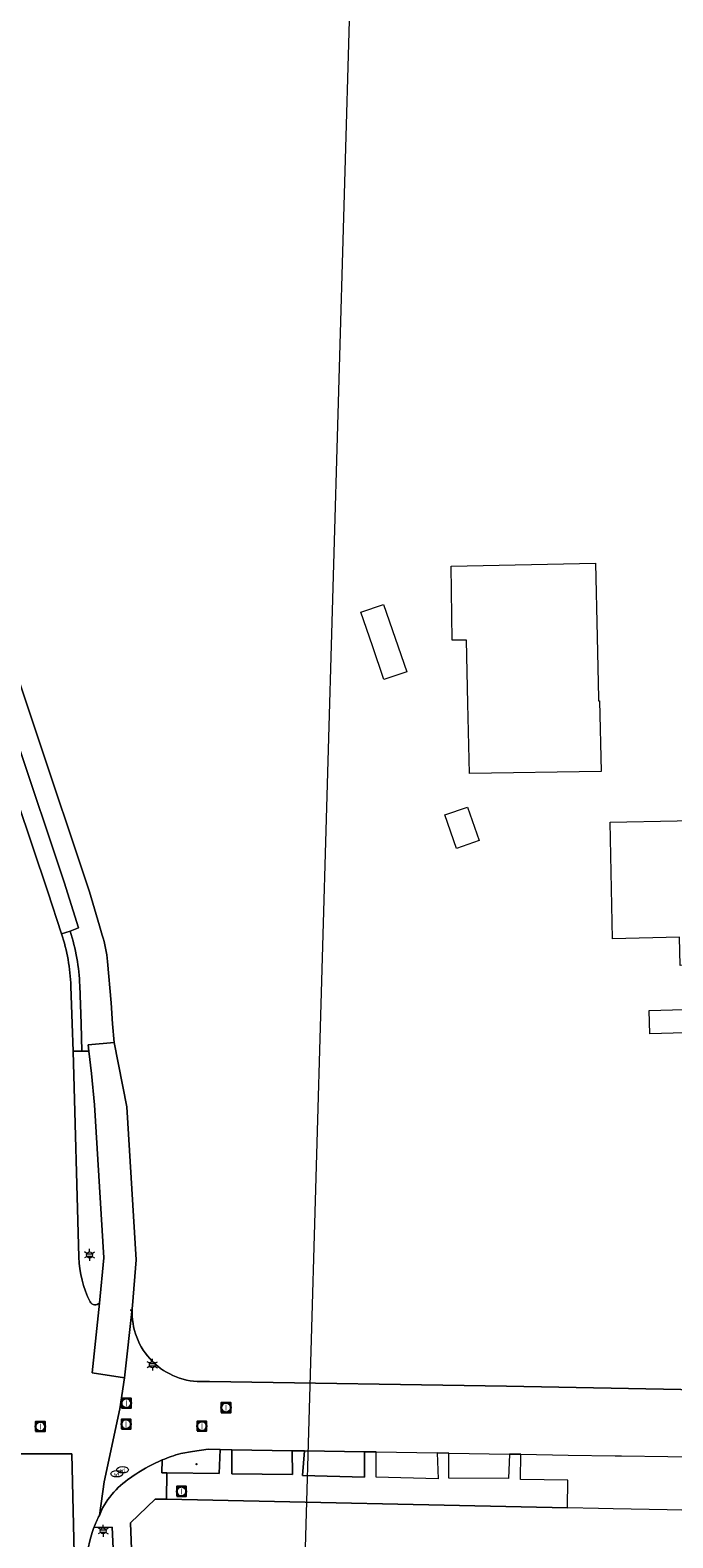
# Model space of a CAD drawing. Header units: metres. Extents: x 140853 to 145288, y 474558 to 480269.
# Tile 421 of 428: x 144663 to 144717, y 479456 to 479584. Entities that reach past the tile are written whole.
import ezdxf
from ezdxf.enums import TextEntityAlignment as Align

# ---------------------------------------------------------------- set-up
doc = ezdxf.new("R2010")
doc.units = ezdxf.units.M
doc.header["$MEASUREMENT"] = 0
for name, color, linetype, lineweight in [('B-WE-GR-GRAS_KRUIDENRIJK-G', 80, 'Continuous', 18), ('B-WE-GR-GROENVOORZIENING-G', 80, 'Continuous', 18), ('B-WE-KL-ET_LS_OV_LICHTMAST-S', 190, 'Continuous', 18), ('B-WE-KL-WATER_PUT-S', 170, 'Continuous', 18), ('B-WE-OG-HULPLIJN-G', 50, 'Continuous', 18), ('B-WE-OG-TERREIN_ERF-G', 7, 'Continuous', 18), ('B-WE-RI-GWA_RIOOLPUT-S', 30, 'Continuous', 18), ('B-WE-VH-VERHARDING_ASFALT-G', 252, 'Continuous', 18), ('B-WE-VH-VERHARDING_BETONSTRAATSTEEN-G', 252, 'Continuous', 18), ('B-WE-VH-VERHARDING_STRAATBAKSTEEN-G', 252, 'Continuous', 18), ('B-WE-VH-VERHARDING_TEGEL-G', 252, 'Continuous', 18), ('X-XX-XX-ALGEMEEN-S', 7, 'Continuous', 18)]:
    doc.layers.add(name, color=color, linetype=linetype, lineweight=lineweight)
doc.styles.add('NLCS-ISO', font='txt')

# ---------------------------------------------------------------- blocks, each defined once
blk = doc.blocks.new('SIE-WEG_AFVALBAK_TYPE_01')
for radius in [0.25, 0.156]:
    blk.add_circle((0, 0), radius)
blk = doc.blocks.new('B-SIE-WEG_LICHTMAST-SO')
at = {"ltscale": 0.1}
for p, q in [((-1.1, 0.63), (-2.19, 1.27)), ((0, 1.27), (0, 2.53)), ((1.1, 0.63), (2.19, 1.27)), ((-1.1, -0.63), (-2.19, -1.27)), ((0, -1.27), (0, -2.53)), ((1.1, -0.63), (2.19, -1.27))]:
    blk.add_line(p, q, dxfattribs=at)
at = {"flags": 128}
for points in [[(-1.16, 0.5), (1.16, 0.5)], [(-1.16, -0.5), (1.16, -0.5)]]:
    blk.add_lwpolyline(points, dxfattribs=at)
at = {"ltscale": 0.1}
blk.add_circle((0, 0), 1.27, dxfattribs=at)
at = {"style": 'NLCS-ISO'}
blk.add_attdef('TYPE', text='', height=1.8, dxfattribs=at).set_placement((0, 2.53), align=Align.BOTTOM_CENTER)
blk = doc.blocks.new('SRI-PUT_INSPECTIE-SO')
at = {"lineweight": -3, "flags": 128}
blk.add_lwpolyline([(-2, -2), (2, -2), (2, 2), (-2, 2)], close=True, dxfattribs=at)
at = {"lineweight": -3, "ltscale": 1.5}
blk.add_circle((0, 0), 2, dxfattribs=at)
at = {"ltscale": 0.1, "style": 'NLCS-ISO'}
blk.add_text('I', height=2.5, dxfattribs=at).set_placement((0, -0.01), align=Align.MIDDLE_CENTER)
blk = doc.blocks.new('SKL-WATERLEIDINGPUT-SO')
at = {"color": 0, "linetype": 'ByBlock', "lineweight": 18}
blk.add_ellipse((0, 0), major_axis=(2.5, 0), ratio=0.54, dxfattribs=at)
at = {"color": 0, "linetype": 'ByBlock', "lineweight": 18, "style": 'NLCS-ISO'}
blk.add_text('wl', height=1.8, dxfattribs=at).set_placement((0, 0), align=Align.MIDDLE_CENTER)

msp = doc.modelspace()

# ---------------------------------------------------------------- linework, layer by layer
at = {"layer": 'B-WE-GR-GRAS_KRUIDENRIJK-G', "ltscale": 0.2, "flags": 128}
for points in [[(144674.293, 479461.838), (144678.74, 479461.785), (144678.834, 479463.811), (144677.808, 479463.837), (144676.466, 479463.652), (144675.469, 479463.469), (144675.469, 479463.469, 0.0335405), (144673.891, 479462.926), (144673.891, 479462.926), (144673.878, 479461.842), (144674.293, 479461.838)], [(144667.431, 479453.834), (144667.438, 479453.051), (144667.619, 479449.249), (144670.005, 479449.33), (144669.638, 479457.214), (144668.09, 479457.177), (144668.09, 479457.177, 0.0828822), (144667.431, 479453.834)]]:
    msp.add_lwpolyline(points, format="xyb", close=True, dxfattribs=at)
for points in [[(144679.827, 479463.796), (144679.807, 479461.736), (144684.98, 479461.686), (144684.958, 479463.714), (144679.827, 479463.796)], [(144686.004, 479463.698), (144685.837, 479461.598), (144691.104, 479461.469), (144691.109, 479463.617), (144686.004, 479463.698)]]:
    msp.add_lwpolyline(points, close=True, dxfattribs=at)
at = {"layer": 'B-WE-GR-GROENVOORZIENING-G', "ltscale": 0.2, "flags": 128}
msp.add_lwpolyline([(144655.701, 479538.701), (144654.984, 479538.466), (144664.177, 479511.217), (144665.342, 479507.651), (144666.057, 479507.858), (144666.763, 479508.138), (144665.545, 479512.024), (144661.553, 479523.98), (144657.002, 479537.389), (144656.371, 479538.923), (144655.701, 479538.701)], close=True, dxfattribs=at)
msp.add_lwpolyline([(144668.549, 479476.262), (144668.943, 479480.11), (144668.135, 479493.115), (144667.888, 479495.784), (144667.666, 479497.665), (144667.069, 479497.67), (144666.313, 479497.666), (144666.807, 479480.156), (144666.807, 479480.156, 0.106748), (144667.757, 479476.37), (144667.757, 479476.37, 0.5100689), (144668.549, 479476.262)], format="xyb", close=True, dxfattribs=at)
at = {"layer": 'B-WE-OG-HULPLIJN-G'}
msp.add_lwpolyline([(141484.938, 478467.493), (142922.898, 478740.923), (143043.789, 479141.528), (143928.198, 479351.369), (144042.725, 479840.999), (144698.079, 479872.794), (144672.627, 478988.916), (144742.617, 478639.181), (145060.75, 478225.858), (145035.298, 477659.922), (145054.388, 476896.862), (144768.066, 476833.275), (144755.342, 477825.251), (143616.428, 477755.303), (142541.14, 475313.514), (141510.39, 476108.367), (141014.104, 476776.044), (140988.652, 477462.798), (141421.313, 477755.303), (141484.938, 478467.493)], close=True, dxfattribs=at)
at = {"layer": 'B-WE-OG-TERREIN_ERF-G', "ltscale": 0.2, "flags": 128}
msp.add_lwpolyline([(144658.256, 479539.362), (144663.148, 479524.857), (144667.713, 479511.201), (144668.557, 479508.331), (144668.79, 479507.536), (144668.79, 479507.536, -0.0559815), (144669.249, 479505.302), (144669.249, 479505.302), (144669.555, 479501.772), (144669.663, 479500), (144669.817, 479498.392), (144670.881, 479492.933), (144671.689, 479479.928), (144671.37, 479476.065), (144671.37, 479476.065, 0.4438887), (144677.188, 479469.587), (144677.188, 479469.587), (144677.905, 479469.582), (144703.181, 479469.197), (144728.376, 479468.72)], format="xyb", dxfattribs=at)
for points in [[(144699.9, 479527.208), (144699.78, 479532.597), (144698.568, 479532.607), (144698.47, 479538.88), (144710.759, 479539.153), (144710.897, 479532.84), (144711.01, 479527.665), (144711.014, 479527.455), (144711.105, 479527.456), (144711.223, 479521.449), (144700.032, 479521.254), (144699.9, 479527.208)], [(144691.778, 479532.114), (144690.795, 479534.973), (144692.731, 479535.638), (144693.713, 479532.78), (144694.696, 479529.921), (144692.76, 479529.256), (144691.778, 479532.114)], [(144698.937, 479514.9), (144697.945, 479517.743), (144699.857, 479518.41), (144700.849, 479515.567), (144698.937, 479514.9)], [(144717.898, 479507.352), (144712.19, 479507.228), (144711.988, 479517.13), (144717.691, 479517.249), (144723.674, 479517.374), (144723.682, 479517.462), (144729.687, 479517.594), (144729.935, 479505.214), (144723.942, 479505.083), (144717.95, 479504.953), (144717.898, 479507.352)], [(144718.35, 479499.213), (144715.372, 479499.138), (144715.322, 479501.135), (144718.3, 479501.21), (144718.35, 479499.213)], [(144741.645, 479406.093), (144738.365, 479425.256), (144738.151, 479426.509), (144733.256, 479455.119), (144733.019, 479456.503), (144730.574, 479458.388), (144716.853, 479458.68), (144712.266, 479458.777), (144711.007, 479458.804), (144708.372, 479458.86), (144674.272, 479459.584), (144673.291, 479459.605), (144671.187, 479457.569), (144672.129, 479433.125), (144672.169, 479432.08), (144672.229, 479430.532), (144673.156, 479422.63), (144680.929, 479386.65), (144683.313, 479385.327), (144706.536, 479392.802), (144740.013, 479403.578), (144741.645, 479406.093)]]:
    msp.add_lwpolyline(points, close=True, dxfattribs=at)
at = {"layer": 'B-WE-VH-VERHARDING_ASFALT-G', "ltscale": 0.2, "flags": 128}
for points in [[(144631.754, 479587.801), (144633.001, 479584.095), (144636.791, 479572.821), (144636.833, 479572.697), (144638.77, 479566.946), (144644.349, 479550.406), (144646.255, 479544.701), (144646.279, 479544.63), (144650.15, 479533.147), (144651.776, 479528.385), (144658.899, 479507.123), (144658.899, 479507.123, -0.057594), (144659.883, 479502.229), (144659.883, 479502.229), (144659.935, 479500), (144660.429, 479478.704), (144660.434, 479478.48), (144660.597, 479463.46), (144666.197, 479463.46), (144666.446, 479453.778)], [(144667.431, 479453.834, -0.0828822), (144668.09, 479457.177), (144668.09, 479457.177, -0.0268753), (144668.554, 479458.211), (144668.554, 479458.211), (144668.953, 479461.07), (144670.296, 479467.282), (144670.69, 479469.911), (144667.941, 479470.338), (144668.549, 479476.262), (144668.549, 479476.262, -0.5100689), (144667.757, 479476.37), (144667.757, 479476.37, -0.106748), (144666.807, 479480.156), (144666.807, 479480.156), (144666.313, 479497.666), (144666.233, 479500), (144666.124, 479503.205), (144666.124, 479503.205, 0.0692691), (144665.342, 479507.651), (144665.342, 479507.651), (144664.177, 479511.217), (144654.984, 479538.466)], [(144661.553, 479523.98), (144665.545, 479512.024), (144666.763, 479508.138), (144666.057, 479507.858), (144666.057, 479507.858, -0.0704146), (144666.878, 479503.242), (144666.878, 479503.242), (144666.989, 479500), (144667.069, 479497.67), (144667.666, 479497.665), (144667.602, 479498.211), (144669.817, 479498.392), (144669.663, 479500), (144669.555, 479501.772), (144669.249, 479505.302), (144669.249, 479505.302, 0.0559815), (144668.79, 479507.536), (144668.79, 479507.536), (144668.557, 479508.331), (144667.713, 479511.201), (144663.148, 479524.857), (144663.148, 479524.857), (144658.256, 479539.362)], [(144666.446, 479453.778), (144666.197, 479463.46), (144660.597, 479463.46), (144660.434, 479478.48), (144660.434, 479478.48, -0.2373543), (144655.687, 479471.203), (144655.687, 479471.203), (144654.8, 479470.851), (144655.311, 479460.31), (144655.311, 479460.31, -0.5648949), (144656.018, 479460.771), (144656.018, 479460.771, -0.1202453), (144659.588, 479457.209), (144659.588, 479457.209, -0.0736719), (144660.804, 479454.329)]]:
    msp.add_lwpolyline(points, format="xyb", dxfattribs=at)
at = {"layer": 'B-WE-VH-VERHARDING_BETONSTRAATSTEEN-G', "ltscale": 0.2, "flags": 128}
msp.add_lwpolyline([(144667.666, 479497.665), (144667.888, 479495.784), (144668.135, 479493.115), (144668.943, 479480.11), (144668.549, 479476.262), (144667.941, 479470.338), (144670.69, 479469.911), (144671.37, 479476.065), (144671.689, 479479.928), (144670.881, 479492.933), (144669.817, 479498.392), (144667.602, 479498.211), (144667.666, 479497.665)], close=True, dxfattribs=at)
for points in [[(144728.376, 479468.72), (144703.181, 479469.197), (144677.905, 479469.582), (144677.188, 479469.587), (144677.188, 479469.587, -0.4438887), (144671.37, 479476.065), (144671.37, 479476.065), (144670.69, 479469.911), (144670.296, 479467.282), (144668.953, 479461.07), (144668.554, 479458.211), (144668.721, 479458.635), (144668.721, 479458.635, -0.143146), (144671.651, 479461.706), (144671.651, 479461.706, -0.0512193), (144673.891, 479462.926), (144673.891, 479462.926, -0.0335405), (144675.469, 479463.469), (144675.469, 479463.469), (144676.466, 479463.652), (144677.808, 479463.837), (144678.834, 479463.811), (144679.827, 479463.796), (144684.958, 479463.714), (144686.004, 479463.698), (144691.109, 479463.617), (144692.095, 479463.602), (144697.275, 479463.52), (144698.263, 479463.504), (144703.438, 479463.422), (144704.389, 479463.407), (144708.413, 479463.344), (144712.425, 479463.28), (144712.954, 479463.272), (144716.908, 479463.209), (144730.566, 479462.993)], [(144672.129, 479433.125), (144671.187, 479457.569), (144673.291, 479459.605), (144674.272, 479459.584), (144674.293, 479461.838), (144673.878, 479461.842), (144673.891, 479462.926), (144673.891, 479462.926, 0.0512193), (144671.651, 479461.706), (144671.651, 479461.706, 0.143146), (144668.721, 479458.635), (144668.721, 479458.635), (144668.554, 479458.211), (144668.554, 479458.211, 0.0268753), (144668.09, 479457.177), (144668.09, 479457.177), (144669.638, 479457.214), (144670.005, 479449.33)]]:
    msp.add_lwpolyline(points, format="xyb", dxfattribs=at)
at = {"layer": 'B-WE-VH-VERHARDING_STRAATBAKSTEEN-G', "ltscale": 0.2, "flags": 128}
msp.add_lwpolyline([(144678.834, 479463.811), (144678.74, 479461.785), (144674.293, 479461.838), (144674.272, 479459.584), (144708.372, 479458.86), (144708.391, 479461.208), (144704.369, 479461.263), (144704.389, 479463.407), (144703.438, 479463.422), (144703.355, 479461.355), (144698.286, 479461.366), (144698.263, 479463.504), (144697.275, 479463.52), (144697.357, 479461.324), (144692.09, 479461.467), (144692.095, 479463.602), (144691.109, 479463.617), (144691.104, 479461.469), (144685.837, 479461.598), (144686.004, 479463.698), (144684.958, 479463.714), (144684.98, 479461.686), (144679.807, 479461.736), (144679.827, 479463.796), (144678.834, 479463.811)], close=True, dxfattribs=at)
at = {"layer": 'B-WE-VH-VERHARDING_TEGEL-G', "ltscale": 0.2, "flags": 128}
msp.add_lwpolyline([(144666.989, 479500), (144666.878, 479503.242), (144666.878, 479503.242, 0.0704146), (144666.057, 479507.858), (144666.057, 479507.858), (144665.342, 479507.651), (144665.342, 479507.651, -0.0692691), (144666.124, 479503.205), (144666.124, 479503.205), (144666.233, 479500), (144666.313, 479497.666), (144667.069, 479497.67), (144666.989, 479500)], format="xyb", close=True, dxfattribs=at)

# ---------------------------------------------------------------- block references
at = {"layer": 'B-WE-KL-ET_LS_OV_LICHTMAST-S', "xscale": 0.2, "yscale": 0.2, "zscale": 0.2}
for p in [(144667.712, 479480.352), (144673.062, 479471.021), (144668.873, 479456.9)]:
    msp.add_blockref('B-SIE-WEG_LICHTMAST-SO', p, dxfattribs=at)
at = {"layer": 'B-WE-KL-WATER_PUT-S', "xscale": 0.2, "yscale": 0.2, "zscale": 0.2}
for p in [(144670.033, 479461.751), (144670.521, 479462.09)]:
    msp.add_blockref('SKL-WATERLEIDINGPUT-SO', p, dxfattribs=at)
at = {"layer": 'B-WE-RI-GWA_RIOOLPUT-S', "xscale": 0.2, "yscale": 0.2, "zscale": 0.2}
for p in [(144670.842, 479467.743), (144679.325, 479467.371), (144663.527, 479465.761), (144670.823, 479465.959), (144677.274, 479465.8), (144675.53, 479460.256)]:
    msp.add_blockref('SRI-PUT_INSPECTIE-SO', p, dxfattribs=at)
at = {"layer": 'X-XX-XX-ALGEMEEN-S', "xscale": 0.2, "yscale": 0.2, "zscale": 0.2}
for p in [(144671.259, 479475.66), (144676.813, 479462.562)]:
    msp.add_blockref('SIE-WEG_AFVALBAK_TYPE_01', p, dxfattribs=at)

doc.saveas('drawing.dxf')
